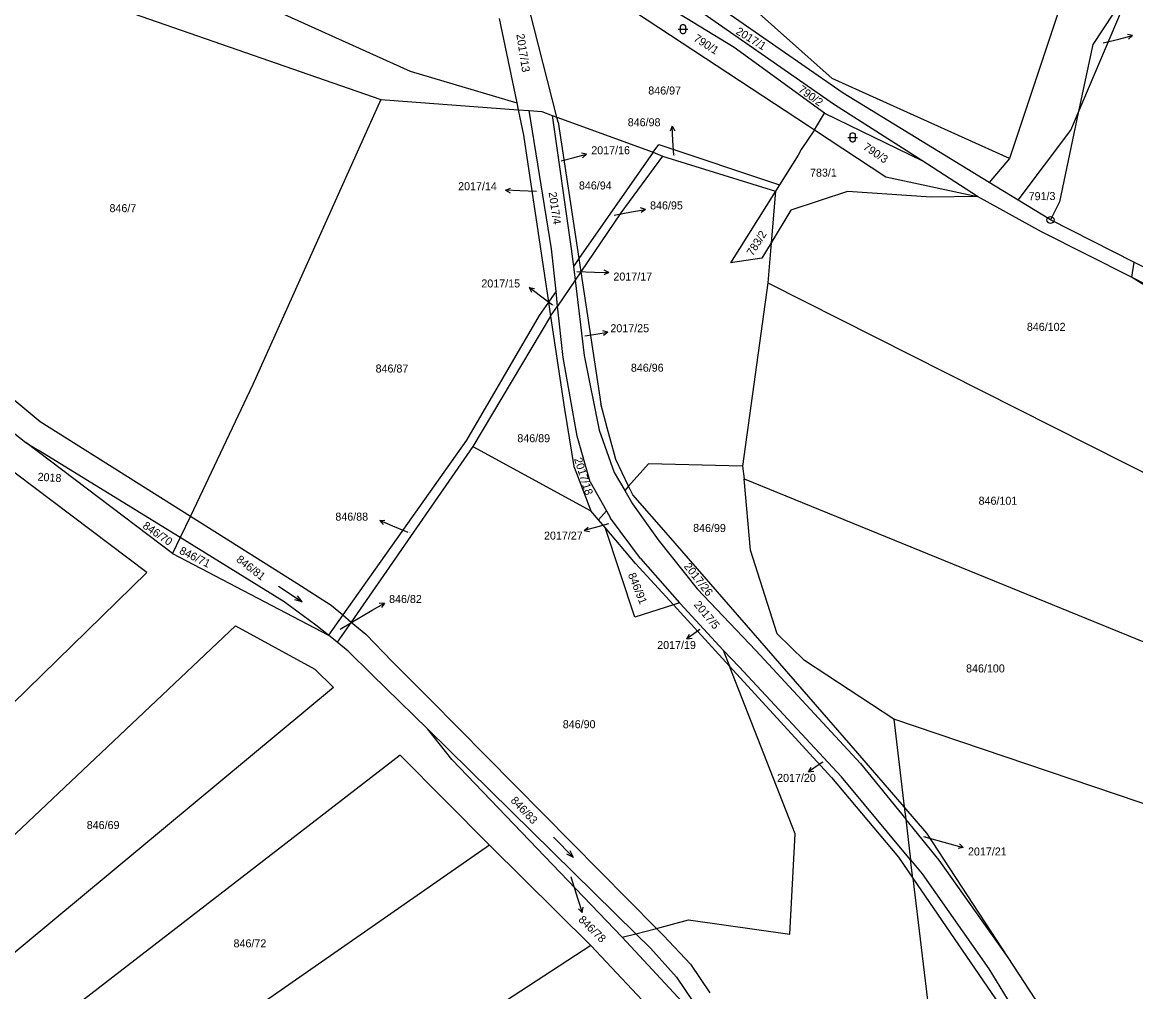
# Model space of a CAD drawing. Extents: x -795483 to -789093, y -1112258 to -1108741.
# Drawn here: x -790591.4 to -790354.9, y -1109984.1 to -1109778.3 of the extents above; entities that cross this region are included whole.
import ezdxf

# ---------------------------------------------------------------- set-up
doc = ezdxf.new("R2010")
doc.units = 0
for name, color, linetype in [('Komunikace', 7, 'Continuous'), ('Vrstva 1', 7, 'Continuous'), ('Vrstva 14', 7, 'Continuous'), ('Vrstva 16', 7, 'Continuous'), ('Vrstva 23', 7, 'Continuous'), ('Vrstva 28', 7, 'Continuous')]:
    doc.layers.add(name, color=color, linetype=linetype)

msp = doc.modelspace()

# ---------------------------------------------------------------- linework, layer by layer
at = {"layer": 'Komunikace'}
for p, q in [((-790361.88, -1109782.7), (-790358.53, -1109781.88)), ((-790453.05, -1109806.56), (-790453.21, -1109803.4)), ((-790476.94, -1109807.73), (-790474.45, -1109807.09)), ((-790482.19, -1109814.28), (-790485.74, -1109814.11)), ((-790465.69, -1109819.28), (-790462.01, -1109818.6)), ((-790473.63, -1109831.23), (-790469.85, -1109831.36)), ((-790478.79, -1109838.39), (-790481.35, -1109836.44)), ((-790471.93, -1109844.92), (-790470.01, -1109844.61)), ((-790509.4, -1109886.66), (-790512.71, -1109885.28)), ((-790466.88, -1109884.78), (-790469.17, -1109885.43)), ((-790523.88, -1109907.16), (-790517.06, -1109903.14)), ((-790447.5, -1109907.23), (-790447.81, -1109907.46)), ((-790421.41, -1109935.41), (-790421.95, -1109935.77)), ((-790399.98, -1109951.19), (-790394.45, -1109952.71)), ((-790474.92, -1109959.75), (-790473.38, -1109964.45))]:
    msp.add_line(p, q, dxfattribs=at)
at = {"layer": 'Vrstva 1'}
for p, q in [((-790582.15, -1109755.7), (-790509.04, -1109788.67)), ((-790440.18, -1109783.67), (-790472.43, -1109763.96)), ((-790419.37, -1109790.23), (-790450.16, -1109762.89)), ((-790367.82, -1109765.33), (-790381.75, -1109807.24)), ((-790471.14, -1109769.56), (-790424.41, -1109800.33)), ((-790417.04, -1109793.35), (-790450.51, -1109770.18)), ((-790367.14, -1109797.56), (-790355.6, -1109770.23)), ((-790355.6, -1109770.23), (-790364.06, -1109783.05)), ((-790418.91, -1109795.83), (-790452.14, -1109772.72)), ((-790567.82, -1109776.43), (-790515.23, -1109794.74)), ((-790477.87, -1109798.45), (-790483.72, -1109775.41)), ((-790490.13, -1109777.53), (-790486.36, -1109795.42)), ((-790421, -1109797.65), (-790440.18, -1109783.67)), ((-790364.06, -1109783.05), (-790367.14, -1109797.56)), ((-790509.04, -1109788.67), (-790486.36, -1109795.42)), ((-790381.75, -1109807.24), (-790419.37, -1109790.23)), ((-790386.05, -1109812.32), (-790417.04, -1109793.35)), ((-790515.23, -1109794.74), (-790542.38, -1109855.25)), ((-790515.23, -1109794.74), (-790486.05, -1109796.91)), ((-790486.36, -1109795.42), (-790486.05, -1109796.91)), ((-790486.05, -1109796.91), (-790484.92, -1109802.28)), ((-790486.05, -1109796.91), (-790483.72, -1109797.08)), ((-790483.72, -1109797.08), (-790481.08, -1109797.28)), ((-790479, -1109826.4), (-790483.72, -1109797.08)), ((-790481.08, -1109797.28), (-790478.87, -1109798.09)), ((-790478.87, -1109798.09), (-790474.81, -1109826.4)), ((-790478.87, -1109798.09), (-790477.87, -1109798.45)), ((-790423.16, -1109801.16), (-790421, -1109797.65)), ((-790421, -1109797.65), (-790400.39, -1109807.7)), ((-790400.39, -1109807.7), (-790418.91, -1109795.83)), ((-790367.14, -1109797.56), (-790371.16, -1109816.46)), ((-790368.69, -1109801.22), (-790367.14, -1109797.56)), ((-790477.87, -1109798.45), (-790457.43, -1109805.88)), ((-790477.6, -1109799.5), (-790477.87, -1109798.45)), ((-790477.6, -1109799.5), (-790473.19, -1109828.5)), ((-790424.41, -1109800.33), (-790423.16, -1109801.16)), ((-790484.92, -1109802.28), (-790479.63, -1109837.74)), ((-790423.16, -1109801.16), (-790425.97, -1109805.31)), ((-790423.16, -1109801.16), (-790408.04, -1109811.11)), ((-790379.9, -1109816.09), (-790368.69, -1109801.22)), ((-790457.43, -1109805.88), (-790456.18, -1109804.27)), ((-790456.18, -1109804.27), (-790430.57, -1109812.8)), ((-790457.43, -1109805.88), (-790473.19, -1109828.5)), ((-790455.46, -1109806.78), (-790464.3, -1109818.79)), ((-790457.43, -1109805.88), (-790455.46, -1109806.78)), ((-790455.46, -1109806.78), (-790431.42, -1109814.15)), ((-790426.62, -1109806.53), (-790430.57, -1109812.8)), ((-790425.97, -1109805.31), (-790426.62, -1109806.53)), ((-790381.75, -1109807.24), (-790386.05, -1109812.32)), ((-790388.56, -1109815.28), (-790400.39, -1109807.7)), ((-790408.04, -1109811.11), (-790388.56, -1109815.28)), ((-790379.9, -1109816.09), (-790386.05, -1109812.32)), ((-790431.42, -1109814.15), (-790441, -1109829.36)), ((-790431.42, -1109814.15), (-790432.36, -1109825.14)), ((-790430.57, -1109812.8), (-790431.42, -1109814.15)), ((-790416.17, -1109814.23), (-790428.16, -1109818.22)), ((-790398.38, -1109815.43), (-790416.17, -1109814.23)), ((-790388.56, -1109815.28), (-790398.38, -1109815.43)), ((-790374.93, -1109822.83), (-790388.56, -1109815.28)), ((-790373.04, -1109820.29), (-790379.9, -1109816.09)), ((-790371.16, -1109816.46), (-790373.04, -1109820.29)), ((-790464.3, -1109818.79), (-790472.77, -1109831.29)), ((-790428.16, -1109818.22), (-790432.36, -1109825.14)), ((-790355.38, -1109829.22), (-790373.04, -1109820.29)), ((-790355.87, -1109832.45), (-790374.93, -1109822.83)), ((-790478.03, -1109835.44), (-790479, -1109826.4)), ((-790474.81, -1109826.4), (-790474.35, -1109830.17)), ((-790432.36, -1109825.14), (-790434.36, -1109828.43)), ((-790432.36, -1109825.14), (-790433.09, -1109833.62)), ((-790473.19, -1109828.5), (-790474.35, -1109830.17)), ((-790473.19, -1109828.5), (-790472.77, -1109831.29)), ((-790434.36, -1109828.43), (-790441, -1109829.36)), ((-790474.35, -1109830.17), (-790474, -1109833.1)), ((-790355.38, -1109829.22), (-790355.87, -1109832.45)), ((-790311.89, -1109851.19), (-790355.38, -1109829.22)), ((-790474, -1109833.1), (-790477.69, -1109838.56)), ((-790472.77, -1109831.29), (-790474, -1109833.1)), ((-790474, -1109833.1), (-790472.05, -1109849.09)), ((-790472.77, -1109831.29), (-790468.52, -1109859.3)), ((-790433.09, -1109833.62), (-790438.41, -1109872.58)), ((-790433.09, -1109833.62), (-790325.87, -1109887.77)), ((-790313.23, -1109853.98), (-790355.87, -1109832.45)), ((-790316.56, -1109856.84), (-790355.87, -1109832.45)), ((-790478.03, -1109835.44), (-790479.63, -1109837.74)), ((-790477.69, -1109838.56), (-790478.03, -1109835.44)), ((-790479.63, -1109837.74), (-790481.6, -1109840.57)), ((-790479.63, -1109837.74), (-790479.18, -1109840.75)), ((-790481.6, -1109840.57), (-790497.06, -1109867.02)), ((-790479.18, -1109840.75), (-790477.69, -1109838.56)), ((-790476.52, -1109849.46), (-790477.69, -1109838.56)), ((-790479.18, -1109840.75), (-790495.73, -1109868.36)), ((-790479.18, -1109840.75), (-790476.24, -1109860.46)), ((-790473.54, -1109866.19), (-790476.52, -1109849.46)), ((-790472.05, -1109849.09), (-790468.87, -1109864.89)), ((-790542.38, -1109855.25), (-790555.68, -1109883.17)), ((-790593.49, -1109858.14), (-790587.57, -1109863.07)), ((-790467.16, -1109864.4), (-790468.52, -1109859.3)), ((-790476.24, -1109860.46), (-790474.23, -1109872.63)), ((-790597.1, -1109862.45), (-790590.64, -1109867.5)), ((-790587.57, -1109863.07), (-790555.68, -1109883.17)), ((-790470.77, -1109875.87), (-790473.54, -1109866.19)), ((-790468.87, -1109864.89), (-790465.66, -1109873.89)), ((-790465.65, -1109870.06), (-790467.16, -1109864.4)), ((-790564.89, -1109895.12), (-790600.16, -1109868.6)), ((-790590.64, -1109867.5), (-790587.97, -1109869.15)), ((-790559.46, -1109891.12), (-790590.64, -1109867.5)), ((-790497.06, -1109867.02), (-790523.32, -1109904.14)), ((-790495.73, -1109868.36), (-790521.53, -1109905.65)), ((-790495.73, -1109868.36), (-790470.63, -1109882.01)), ((-790557.85, -1109887.73), (-790587.97, -1109869.15)), ((-790465.35, -1109871.16), (-790465.65, -1109870.06)), ((-790462.62, -1109876.82), (-790465.35, -1109871.16)), ((-790474.23, -1109872.63), (-790473.69, -1109874.04)), ((-790458.37, -1109872.08), (-790462.62, -1109876.82)), ((-790438.41, -1109872.58), (-790458.37, -1109872.08)), ((-790438.41, -1109872.58), (-790438.08, -1109875.24)), ((-790473.69, -1109874.04), (-790471.77, -1109879.06)), ((-790470.77, -1109875.87), (-790467.33, -1109882.07)), ((-790465.66, -1109873.89), (-790463.43, -1109877.72)), ((-790436.75, -1109890.38), (-790438.08, -1109875.24)), ((-790438.08, -1109875.24), (-790334.15, -1109917.66)), ((-790462.62, -1109876.82), (-790463.43, -1109877.72)), ((-790463.43, -1109877.72), (-790461.79, -1109880.54)), ((-790461.76, -1109878.61), (-790462.62, -1109876.82)), ((-790471.77, -1109879.06), (-790470.63, -1109882.01)), ((-790461.79, -1109880.54), (-790456.37, -1109888.21)), ((-790454.12, -1109887.31), (-790461.76, -1109878.61)), ((-790555.68, -1109883.17), (-790557.85, -1109887.73)), ((-790555.68, -1109883.17), (-790533.05, -1109897.43)), ((-790469, -1109883.94), (-790470.63, -1109882.01)), ((-790469, -1109883.94), (-790467.33, -1109882.07)), ((-790467.33, -1109882.07), (-790466.48, -1109883.6)), ((-790467.63, -1109885.56), (-790469, -1109883.94)), ((-790461.29, -1109904.62), (-790467.63, -1109885.56)), ((-790461.15, -1109893.24), (-790467.63, -1109885.56)), ((-790460.13, -1109892.19), (-790466.48, -1109883.6)), ((-790557.85, -1109887.73), (-790559.46, -1109891.12)), ((-790535.76, -1109901.35), (-790557.85, -1109887.73)), ((-790413.96, -1109933.48), (-790454.12, -1109887.31)), ((-790456.37, -1109888.21), (-790448.07, -1109898.63)), ((-790431.1, -1109908.18), (-790436.75, -1109890.38)), ((-790559.46, -1109891.12), (-790526.38, -1109908.46)), ((-790460.13, -1109892.19), (-790451.82, -1109901.58)), ((-790453.12, -1109902), (-790461.15, -1109893.24)), ((-790564.89, -1109895.12), (-790629.34, -1109958.07)), ((-790533.05, -1109897.43), (-790525.75, -1109902.1)), ((-790448.07, -1109898.63), (-790435.61, -1109911.71)), ((-790529.07, -1109906.32), (-790535.76, -1109901.35)), ((-790525.75, -1109902.1), (-790523.32, -1109904.14)), ((-790453.12, -1109902), (-790461.29, -1109904.62)), ((-790451.82, -1109901.58), (-790453.12, -1109902)), ((-790441.18, -1109915.03), (-790453.12, -1109902)), ((-790451.82, -1109901.58), (-790451.69, -1109901.73)), ((-790451.69, -1109901.73), (-790442.53, -1109911.59)), ((-790523.32, -1109904.14), (-790526.38, -1109908.46)), ((-790523.32, -1109904.14), (-790521.53, -1109905.65)), ((-790546.11, -1109906.49), (-790615.44, -1109971.98)), ((-790546.11, -1109906.49), (-790529.22, -1109915.64)), ((-790526.38, -1109908.46), (-790529.07, -1109906.32)), ((-790521.53, -1109905.65), (-790524.51, -1109909.95)), ((-790521.53, -1109905.65), (-790518.45, -1109908.24)), ((-790524.51, -1109909.95), (-790526.38, -1109908.46)), ((-790518.45, -1109908.24), (-790512.8, -1109914)), ((-790425.28, -1109913.83), (-790431.1, -1109908.18)), ((-790522.14, -1109911.84), (-790524.51, -1109909.95)), ((-790442.53, -1109911.59), (-790441.18, -1109915.03)), ((-790442.53, -1109911.59), (-790439.18, -1109915.19)), ((-790517.14, -1109916.76), (-790522.14, -1109911.84)), ((-790512.8, -1109914), (-790506.98, -1109919.89)), ((-790435.61, -1109911.71), (-790413.4, -1109935.65)), ((-790406.32, -1109926.3), (-790425.28, -1109913.83)), ((-790529.22, -1109915.64), (-790525.28, -1109919.58)), ((-790427.28, -1109950.58), (-790441.18, -1109915.03)), ((-790419.57, -1109938.62), (-790441.18, -1109915.03)), ((-790417.44, -1109938.48), (-790439.18, -1109915.19)), ((-790505.29, -1109928.4), (-790517.14, -1109916.76)), ((-790525.28, -1109919.58), (-790602.71, -1109983.87)), ((-790506.98, -1109919.89), (-790504.84, -1109922.05)), ((-790504.84, -1109922.05), (-790456.72, -1109970.68)), ((-790406.32, -1109926.3), (-790404.09, -1109944.9)), ((-790340.31, -1109948.59), (-790406.32, -1109926.3)), ((-790461.09, -1109971.81), (-790505.29, -1109928.4)), ((-790500.16, -1109934.85), (-790505.29, -1109928.4)), ((-790511.1, -1109933.93), (-790592.33, -1109996.6)), ((-790511.1, -1109933.93), (-790492.15, -1109952.99)), ((-790463.96, -1109972.56), (-790500.16, -1109934.85)), ((-790404.09, -1109944.9), (-790413.96, -1109933.48)), ((-790413.4, -1109935.65), (-790403.78, -1109947.49)), ((-790419.57, -1109938.62), (-790405.35, -1109955.53)), ((-790402.74, -1109956.15), (-790417.44, -1109938.48)), ((-790399.3, -1109950.44), (-790404.09, -1109944.9)), ((-790404.09, -1109944.9), (-790403.78, -1109947.49)), ((-790403.78, -1109947.49), (-790402.74, -1109956.15)), ((-790396.68, -1109956.22), (-790403.78, -1109947.49)), ((-790428.4, -1109971.89), (-790427.28, -1109950.58)), ((-790382.04, -1109976.83), (-790399.3, -1109950.44)), ((-790492.15, -1109952.99), (-790581.11, -1110014.86)), ((-790492.15, -1109952.99), (-790470.66, -1109974.29)), ((-790405.35, -1109955.53), (-790402.27, -1109960.02)), ((-790402.27, -1109960.02), (-790402.74, -1109956.15)), ((-790402.74, -1109956.15), (-790400.31, -1109959.07)), ((-790382.04, -1109976.83), (-790396.68, -1109956.22)), ((-790402.27, -1109960.02), (-790398.04, -1109995.24)), ((-790402.27, -1109960.02), (-790380.77, -1109991.38)), ((-790400.31, -1109959.07), (-790386.14, -1109979.3)), ((-790461.09, -1109971.81), (-790456.72, -1109970.68)), ((-790456.72, -1109970.68), (-790449.89, -1109968.9)), ((-790456.72, -1109970.68), (-790455.24, -1109972.17)), ((-790449.89, -1109968.9), (-790428.4, -1109971.89)), ((-790463.96, -1109972.56), (-790461.09, -1109971.81)), ((-790463.96, -1109972.56), (-790449.39, -1109988.26)), ((-790457.97, -1109974.88), (-790461.09, -1109971.81)), ((-790455.24, -1109972.17), (-790449.47, -1109978.25)), ((-790470.66, -1109974.29), (-790575.59, -1110042.72)), ((-790470.66, -1109974.29), (-790453.1, -1109992.98)), ((-790452.45, -1109981.07), (-790457.97, -1109974.88)), ((-790375.08, -1109987.47), (-790382.04, -1109976.83)), ((-790449.47, -1109978.25), (-790445.41, -1109984.39)), ((-790386.14, -1109979.3), (-790371.64, -1110002.87)), ((-790452.45, -1109981.07), (-790448.77, -1109986.47))]:
    msp.add_line(p, q, dxfattribs=at)
at = {"layer": 'Vrstva 16'}
for p, q in [((-790358.53, -1109781.88), (-790355.62, -1109781.16)), ((-790355.62, -1109781.16), (-790356.71, -1109780.92)), ((-790355.62, -1109781.16), (-790356.47, -1109781.89)), ((-790453.36, -1109800.4), (-790453.81, -1109801.43)), ((-790453.21, -1109803.4), (-790453.36, -1109800.4)), ((-790453.36, -1109800.4), (-790452.81, -1109801.38)), ((-790474.45, -1109807.09), (-790471.55, -1109806.34)), ((-790471.55, -1109806.34), (-790472.64, -1109806.11)), ((-790471.55, -1109806.34), (-790472.39, -1109807.07)), ((-790488.74, -1109813.97), (-790487.71, -1109813.52)), ((-790485.74, -1109814.11), (-790488.74, -1109813.97)), ((-790488.74, -1109813.97), (-790487.76, -1109814.51)), ((-790462.01, -1109818.6), (-790459.06, -1109818.05)), ((-790459.06, -1109818.05), (-790460.13, -1109817.74)), ((-790459.06, -1109818.05), (-790459.95, -1109818.73)), ((-790466.85, -1109831.46), (-790467.83, -1109830.93)), ((-790469.85, -1109831.36), (-790466.85, -1109831.46)), ((-790466.85, -1109831.46), (-790467.87, -1109831.93)), ((-790481.35, -1109836.44), (-790483.73, -1109834.62)), ((-790483.73, -1109834.62), (-790483.24, -1109835.62)), ((-790483.73, -1109834.62), (-790482.64, -1109834.83)), ((-790470.01, -1109844.61), (-790467.05, -1109844.14)), ((-790467.05, -1109844.14), (-790468.11, -1109843.8)), ((-790467.05, -1109844.14), (-790467.96, -1109844.79)), ((-790515.48, -1109884.12), (-790514.36, -1109884.05)), ((-790512.71, -1109885.28), (-790515.48, -1109884.12)), ((-790515.48, -1109884.12), (-790514.75, -1109884.97)), ((-790469.17, -1109885.43), (-790472.06, -1109886.25)), ((-790472.06, -1109886.25), (-790471.23, -1109885.49)), ((-790472.06, -1109886.25), (-790470.96, -1109886.46)), ((-790517.06, -1109903.14), (-790514.48, -1109901.61)), ((-790514.48, -1109901.61), (-790515.59, -1109901.69)), ((-790514.48, -1109901.61), (-790515.08, -1109902.55)), ((-790447.81, -1109907.46), (-790450.23, -1109909.23)), ((-790450.23, -1109909.23), (-790449.72, -1109908.24)), ((-790450.23, -1109909.23), (-790449.13, -1109909.04)), ((-790421.95, -1109935.77), (-790424.43, -1109937.45)), ((-790424.43, -1109937.45), (-790423.89, -1109936.48)), ((-790424.43, -1109937.45), (-790423.32, -1109937.31)), ((-790394.45, -1109952.71), (-790391.56, -1109953.51)), ((-790391.56, -1109953.51), (-790392.65, -1109953.72)), ((-790391.56, -1109953.51), (-790392.39, -1109952.76)), ((-790473.38, -1109964.45), (-790472.45, -1109967.3)), ((-790472.45, -1109967.3), (-790473.23, -1109966.51)), ((-790472.45, -1109967.3), (-790472.28, -1109966.2))]:
    msp.add_line(p, q, dxfattribs=at)
at = {"layer": 'Vrstva 23'}
for p, q in [((-790451.57, -1109779.19), (-790451.47, -1109778.99)), ((-790451.57, -1109780.39), (-790451.57, -1109779.19)), ((-790451.47, -1109778.99), (-790451.37, -1109778.89)), ((-790451.37, -1109778.89), (-790451.17, -1109778.79)), ((-790451.17, -1109778.79), (-790450.97, -1109778.79)), ((-790450.97, -1109778.79), (-790450.77, -1109778.89)), ((-790450.77, -1109778.89), (-790450.67, -1109778.99)), ((-790450.67, -1109778.99), (-790450.57, -1109779.19)), ((-790450.57, -1109779.19), (-790450.57, -1109780.39)), ((-790452.07, -1109779.79), (-790450.07, -1109779.79)), ((-790451.47, -1109780.59), (-790451.57, -1109780.39)), ((-790451.37, -1109780.69), (-790451.47, -1109780.59)), ((-790451.17, -1109780.79), (-790451.37, -1109780.69)), ((-790450.97, -1109780.79), (-790451.17, -1109780.79)), ((-790450.77, -1109780.69), (-790450.97, -1109780.79)), ((-790450.67, -1109780.59), (-790450.77, -1109780.69)), ((-790450.57, -1109780.39), (-790450.67, -1109780.59)), ((-790416.05, -1109802.77), (-790414.05, -1109802.77)), ((-790415.55, -1109802.17), (-790415.45, -1109801.97)), ((-790415.55, -1109803.37), (-790415.55, -1109802.17)), ((-790415.45, -1109801.97), (-790415.35, -1109801.87)), ((-790415.35, -1109801.87), (-790415.15, -1109801.77)), ((-790415.15, -1109801.77), (-790414.95, -1109801.77)), ((-790414.95, -1109801.77), (-790414.75, -1109801.87)), ((-790414.75, -1109801.87), (-790414.65, -1109801.97)), ((-790414.65, -1109801.97), (-790414.55, -1109802.17)), ((-790414.55, -1109802.17), (-790414.55, -1109803.37)), ((-790415.45, -1109803.57), (-790415.55, -1109803.37)), ((-790415.35, -1109803.67), (-790415.45, -1109803.57)), ((-790415.15, -1109803.77), (-790415.35, -1109803.67)), ((-790414.95, -1109803.77), (-790415.15, -1109803.77)), ((-790414.75, -1109803.67), (-790414.95, -1109803.77)), ((-790414.65, -1109803.57), (-790414.75, -1109803.67)), ((-790414.55, -1109803.37), (-790414.65, -1109803.57)), ((-790536.95, -1109898.01), (-790531.97, -1109901.35)), ((-790531.97, -1109901.35), (-790533.49, -1109900.93)), ((-790531.97, -1109901.35), (-790532.94, -1109900.1)), ((-790478.54, -1109951.34), (-790474.36, -1109955.64)), ((-790474.36, -1109955.64), (-790475.05, -1109954.22)), ((-790474.36, -1109955.64), (-790475.76, -1109954.91))]:
    msp.add_line(p, q, dxfattribs=at)
at = {"layer": 'Vrstva 28'}
for radius in [0.75, 0.01]:
    msp.add_circle((-790373.04, -1109820.29), radius, dxfattribs=at)

# ---------------------------------------------------------------- texts
at = {"layer": 'Vrstva 14'}
for s, rotation, p in [('2017/13', 278.7205, (-790486.46, -1109780.9)), ('790/1', 327.0973, (-790448.97, -1109782.15)), ('2017/1', 328.2883, (-790440.01, -1109780.68)), ('790/2', 324.4008, (-790426.73, -1109792.96)), ('790/3', 325.9844, (-790412.98, -1109805.17)), ('783/1', 0.3074, (-790424.1, -1109811.11)), ('2017/4', 278.3445, (-790479.61, -1109814.45)), ('791/3', 0.5453, (-790377.67, -1109816.11)), ('783/2', 57.8025, (-790436.25, -1109828.07)), ('2017/18', 287.4977, (-790474.22, -1109871.03)), ('2018', 356.5122, (-790588.16, -1109875.64)), ('846/70', 325.3752, (-790565.96, -1109885.58)), ('846/99', 359.6836, (-790448.93, -1109886.51)), ('846/71', 333.435, (-790558.18, -1109891.05)), ('846/81', 322.2345, (-790546.08, -1109892.67)), ('2017/26', 307.9525, (-790450.97, -1109893.86)), ('846/91', 291.9883, (-790462.8, -1109895.59)), ('2017/5', 309.7906, (-790448.88, -1109902)), ('846/83', 313.4017, (-790487.79, -1109943.65))]:
    msp.add_text(s, height=1.7, rotation=rotation, dxfattribs=at).set_placement(p)
for s, height, p in [('782/2', 0.1, (-790361.88, -1109782.7)), ('846/97', 1.7, (-790458.45, -1109793.66)), ('2017/16', 0.1, (-790476.94, -1109807.73)), ('846/98', 0.1, (-790453.05, -1109806.56)), ('846/94', 1.7, (-790473.17, -1109813.82)), ('2017/14', 0.1, (-790482.19, -1109814.28)), ('846/7', 1.7, (-790572.85, -1109818.64)), ('846/95', 0.1, (-790465.69, -1109819.28)), ('2017/17', 0.1, (-790473.63, -1109831.23)), ('2017/15', 0.1, (-790478.79, -1109838.39)), ('846/102', 1.7, (-790378.06, -1109843.83)), ('2017/25', 0.1, (-790472.21, -1109844.92)), ('846/87', 1.7, (-790516.35, -1109852.68)), ('846/96', 1.7, (-790462.14, -1109852.51)), ('846/89', 1.7, (-790486.25, -1109867.48)), ('846/101', 1.7, (-790388.31, -1109880.75)), ('2017/27', 0.1, (-790467.16, -1109884.78)), ('846/88', 0.1, (-790509.4, -1109886.66)), ('846/82', 0.1, (-790523.88, -1109907.16)), ('2017/19', 0.1, (-790447.77, -1109907.23)), ('846/100', 1.7, (-790390.97, -1109916.35)), ('846/90', 1.7, (-790476.6, -1109928.19)), ('2017/20', 0.1, (-790421.69, -1109935.41)), ('846/69', 1.7, (-790577.68, -1109949.59)), ('2017/21', 0.1, (-790399.98, -1109951.19)), ('846/78', 0.1, (-790474.92, -1109959.75)), ('846/72', 1.7, (-790546.51, -1109974.71))]:
    msp.add_text(s, height=height, dxfattribs=at).set_placement(p)
at = {"layer": 'Vrstva 16'}
for s, p in [('846/98', (-790462.81, -1109800.4)), ('2017/16', (-790470.55, -1109806.34)), ('2017/14', (-790498.82, -1109813.97)), ('846/95', (-790458.06, -1109818.05)), ('2017/15', (-790493.89, -1109834.62)), ('2017/17', (-790465.85, -1109833.16)), ('2017/25', (-790466.49, -1109844.13)), ('846/88', (-790524.89, -1109884.12)), ('2017/27', (-790480.59, -1109888.15)), ('846/82', (-790513.48, -1109901.61)), ('2017/19', (-790456.55, -1109911.38)), ('2017/20', (-790431.09, -1109939.58)), ('2017/21', (-790390.56, -1109955.21))]:
    msp.add_text(s, height=1.7, dxfattribs=at).set_placement(p)
msp.add_text('846/78', height=1.7, rotation=315.5057, dxfattribs=at).set_placement((-790473.41, -1109968.98))

doc.saveas('drawing.dxf')
